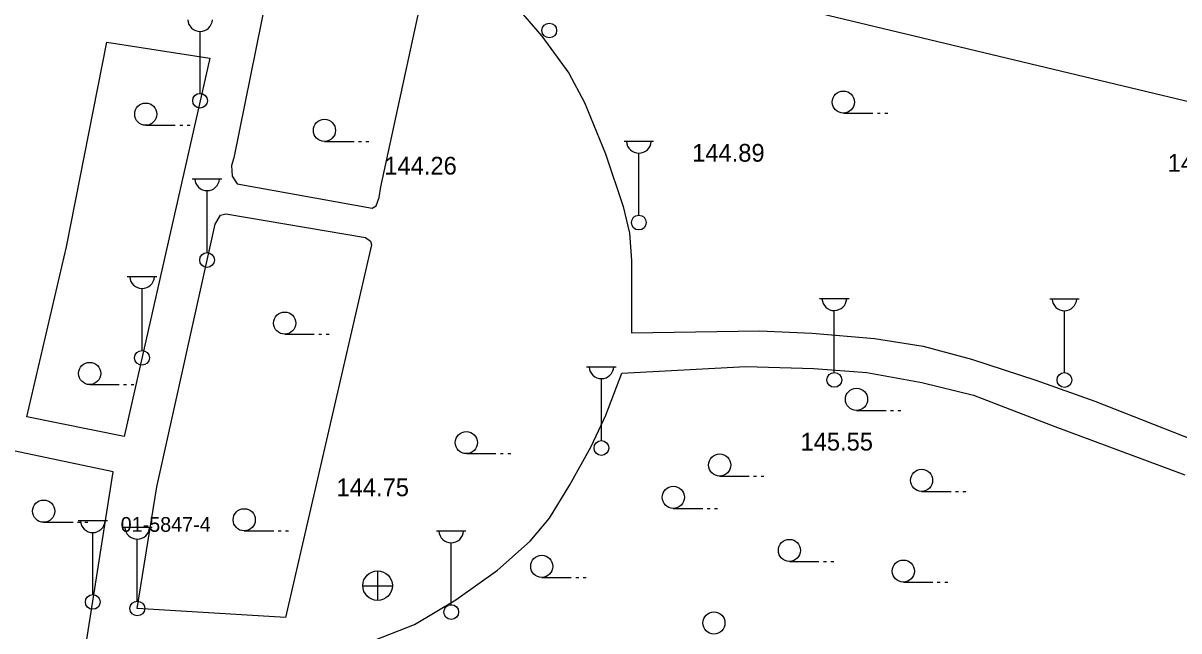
# Model space of a CAD drawing. Extents: x 419101 to 420177, y 4451541 to 4452254.
# Drawn here: x 419412.3 to 419490.6, y 4451893 to 4451934.1 of the extents above; entities that cross this region are included whole.
import ezdxf

# ---------------------------------------------------------------- set-up
doc = ezdxf.new("R2010")
doc.units = 0
for name, color, linetype in [('2_KADASTRO', 7, 'Continuous'), ('3_HALİHAZIR', 7, 'Continuous'), ('Level 60', 7, 'Continuous')]:
    doc.layers.add(name, color=color, linetype=linetype)

msp = doc.modelspace()

# ---------------------------------------------------------------- linework, layer by layer
at = {"layer": '3_HALİHAZIR'}
for p, q in [((419424.312, 4451929.393), (419424.312, 4451933.586)), ((419467.868, 4451928.051), (419469.868, 4451928.051)), ((419470.168, 4451928.051), (419470.368, 4451928.051)), ((419470.668, 4451928.051), (419470.868, 4451928.051)), ((419420.634, 4451927.235), (419422.634, 4451927.235)), ((419422.934, 4451927.235), (419423.134, 4451927.235)), ((419423.434, 4451927.235), (419423.634, 4451927.235)), ((419432.734, 4451926.135), (419434.734, 4451926.135)), ((419435.034, 4451926.135), (419435.234, 4451926.135)), ((419435.534, 4451926.135), (419435.734, 4451926.135)), ((419453.018, 4451926.149), (419455.018, 4451926.149)), ((419454.018, 4451921.149), (419454.018, 4451925.342)), ((419423.787, 4451923.614), (419425.787, 4451923.614)), ((419424.787, 4451918.614), (419424.787, 4451922.807)), ((419419.381, 4451916.993), (419421.381, 4451916.993)), ((419420.381, 4451911.993), (419420.381, 4451916.186)), ((419466.255, 4451915.5), (419468.255, 4451915.5)), ((419481.836, 4451915.489), (419483.836, 4451915.489)), ((419467.255, 4451910.5), (419467.255, 4451914.692)), ((419482.836, 4451910.489), (419482.836, 4451914.682)), ((419430.042, 4451913.091), (419432.042, 4451913.091)), ((419432.342, 4451913.091), (419432.542, 4451913.091)), ((419432.842, 4451913.091), (419433.042, 4451913.091)), ((419450.483, 4451910.892), (419452.483, 4451910.892)), ((419451.483, 4451905.892), (419451.483, 4451910.085)), ((419416.837, 4451909.684), (419418.837, 4451909.684)), ((419419.137, 4451909.684), (419419.337, 4451909.684)), ((419419.637, 4451909.684), (419419.837, 4451909.684)), ((419468.757, 4451907.936), (419470.757, 4451907.936)), ((419471.057, 4451907.936), (419471.257, 4451907.936)), ((419471.557, 4451907.936), (419471.757, 4451907.936)), ((419442.343, 4451905.007), (419444.343, 4451905.007)), ((419444.643, 4451905.007), (419444.843, 4451905.007)), ((419445.143, 4451905.007), (419445.343, 4451905.007)), ((419459.491, 4451903.486), (419461.491, 4451903.486)), ((419461.791, 4451903.486), (419461.991, 4451903.486)), ((419462.291, 4451903.486), (419462.491, 4451903.486)), ((419473.161, 4451902.451), (419475.161, 4451902.451)), ((419475.461, 4451902.451), (419475.661, 4451902.451)), ((419475.961, 4451902.451), (419476.161, 4451902.451)), ((419456.351, 4451901.303), (419458.351, 4451901.303)), ((419458.651, 4451901.303), (419458.851, 4451901.303)), ((419459.151, 4451901.303), (419459.351, 4451901.303)), ((419413.719, 4451900.365), (419415.719, 4451900.365)), ((419416.019, 4451900.365), (419416.219, 4451900.365)), ((419416.047, 4451900.473), (419418.047, 4451900.473)), ((419416.519, 4451900.365), (419416.719, 4451900.365)), ((419419.061, 4451900.028), (419421.061, 4451900.028)), ((419417.047, 4451895.473), (419417.047, 4451899.666)), ((419420.061, 4451895.028), (419420.061, 4451899.221)), ((419427.298, 4451899.781), (419429.298, 4451899.781)), ((419429.598, 4451899.781), (419429.798, 4451899.781)), ((419430.098, 4451899.781), (419430.298, 4451899.781)), ((419440.314, 4451899.784), (419442.314, 4451899.784)), ((419441.314, 4451894.784), (419441.314, 4451898.977)), ((419464.217, 4451897.708), (419466.217, 4451897.708)), ((419466.517, 4451897.708), (419466.717, 4451897.708)), ((419467.017, 4451897.708), (419467.217, 4451897.708)), ((419436.345, 4451895.067), (419436.345, 4451897.067)), ((419435.325, 4451896.057), (419437.325, 4451896.057)), ((419447.448, 4451896.628), (419449.448, 4451896.628)), ((419449.748, 4451896.628), (419449.948, 4451896.628)), ((419450.248, 4451896.628), (419450.448, 4451896.628)), ((419471.929, 4451896.308), (419473.929, 4451896.308)), ((419474.229, 4451896.308), (419474.429, 4451896.308)), ((419474.729, 4451896.308), (419474.929, 4451896.308))]:
    msp.add_line(p, q, dxfattribs=at)
for points in [[(419429.452, 4451939.138), (419428.463, 4451934.272), (419426.59, 4451925.025), (419426.442, 4451924.515), (419426.489, 4451923.798), (419426.831, 4451923.273), (419435.973, 4451921.624), (419436.223, 4451921.773), (419436.44, 4451922.348), (419436.557, 4451923.065), (419439.586, 4451937.131)], [(419440.11, 4451939.567), (419443.293, 4451937.546), (419445.147, 4451935.946), (419447.462, 4451933.258), (419449.268, 4451930.765), (419450.329, 4451928.765), (419451.772, 4451925.299), (419452.967, 4451921.729), (419453.385, 4451919.928), (419453.512, 4451918.09), (419453.529, 4451913.193), (419462.181, 4451913.328), (419465.752, 4451913.172), (419469.965, 4451912.796), (419473.259, 4451912.291), (419476.541, 4451911.407), (419480.903, 4451909.975), (419484.885, 4451908.555), (419496.201, 4451904.113)], [(419420.061, 4451894.528), (419421.378, 4451902.754), (419425.326, 4451920.544), (419425.701, 4451921.158), (419426.061, 4451921.236), (419435.516, 4451919.648), (419435.844, 4451919.392), (419435.926, 4451919.143), (419430.092, 4451893.927)], [(419429.428, 4451891.058), (419432.476, 4451891.367), (419435.606, 4451892.187), (419438.838, 4451893.451), (419441.634, 4451895.109), (419444.44, 4451897.125), (419446.664, 4451899.091), (419447.96, 4451900.639), (419449.342, 4451902.899), (419450.78, 4451905.493), (419451.778, 4451907.609), (419452.865, 4451910.46), (419461.259, 4451910.917), (419465.859, 4451910.775), (419469.45, 4451910.508), (419473.185, 4451909.834), (419476.669, 4451908.967), (419482.174, 4451906.852), (419490.976, 4451903.563)], [(419415.751, 4451886.704), (419418.427, 4451903.77), (419404.273, 4451906.756)], [(419430.092, 4451893.927), (419420.061, 4451894.528)]]:
    msp.add_lwpolyline(points, dxfattribs=at)
msp.add_lwpolyline([(419415.273, 4451919.012), (419417.992, 4451932.86), (419424.962, 4451931.771), (419419.18, 4451906.177), (419412.576, 4451907.5)], close=True, dxfattribs=at)
for centre, radius in [((419447.952, 4451933.646), 0.5), ((419424.312, 4451928.893), 0.5), ((419467.868, 4451928.801), 0.75), ((419420.634, 4451927.985), 0.75), ((419432.734, 4451926.885), 0.75), ((419454.018, 4451920.649), 0.5), ((419424.787, 4451918.114), 0.5), ((419430.042, 4451913.841), 0.75), ((419420.381, 4451911.493), 0.5), ((419416.837, 4451910.434), 0.75), ((419467.255, 4451910), 0.5), ((419482.836, 4451909.989), 0.5), ((419468.757, 4451908.686), 0.75), ((419442.343, 4451905.757), 0.75), ((419451.483, 4451905.392), 0.5), ((419459.491, 4451904.236), 0.75), ((419473.161, 4451903.201), 0.75), ((419456.351, 4451902.053), 0.75), ((419413.719, 4451901.116), 0.75), ((419427.298, 4451900.531), 0.75), ((419464.217, 4451898.458), 0.75), ((419447.448, 4451897.378), 0.75), ((419471.929, 4451897.058), 0.75), ((419436.33, 4451896.076), 1), ((419417.047, 4451894.973), 0.5), ((419420.061, 4451894.528), 0.5), ((419441.314, 4451894.284), 0.5), ((419459.102, 4451893.55), 0.75)]:
    msp.add_circle(centre, radius, dxfattribs=at)
for centre in [(419424.312, 4451934.423), (419454.018, 4451926.179), (419424.787, 4451923.644), (419420.381, 4451917.023), (419467.255, 4451915.529), (419482.836, 4451915.519), (419451.483, 4451910.922), (419417.047, 4451900.503), (419420.061, 4451900.058), (419441.314, 4451899.814)]:
    msp.add_arc(centre, 0.837, 183.298, 356.90719, dxfattribs=at)
at = {"layer": 'Level 60'}
msp.add_lwpolyline([(419688.986, 4452017.192), (419689.037, 4452022.571), (419759.95, 4452036.197), (419762.427, 4452036.816), (419753.757, 4452095.962), (419557.738, 4452048.273), (419399.188, 4452040.842), (419393.304, 4451952.278), (419552.472, 4451914.189), (419541.945, 4451850.398), (419587.288, 4451839.807)], dxfattribs=at)

# ---------------------------------------------------------------- texts
at = {"layer": '2_KADASTRO'}
msp.add_text('01-5847-4', height=1, dxfattribs=at).set_placement((419418.934, 4451899.717))
at = {"layer": '3_HALİHAZIR'}
for s, p in [('144.89 ', (419457.628, 4451924.769)), ('144.26 ', (419436.785, 4451923.898)), ('146.22 ', (419489.823, 4451924.085)), ('145.55 ', (419464.964, 4451905.217)), ('144.75 ', (419433.548, 4451902.128))]:
    msp.add_text(s, height=1.2, rotation=359.99801, dxfattribs=at).set_placement(p)

doc.saveas('drawing.dxf')
